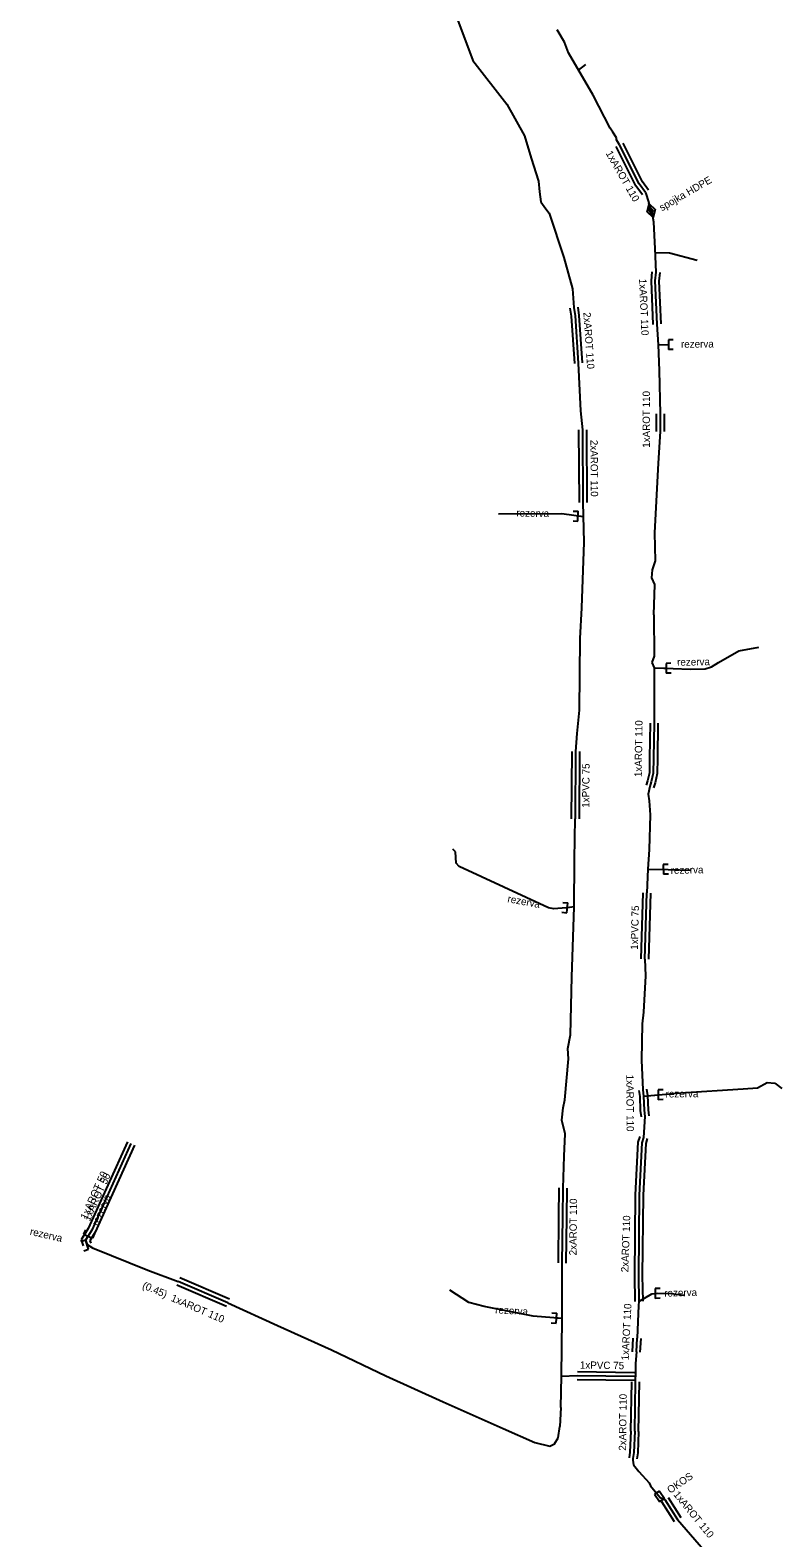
# Model space of a CAD drawing. Extents: x -651943 to -618711, y -1138561 to -1100552.
# Drawn here: x -648676.9 to -648600.3, y -1112337.8 to -1112184 of the extents above; entities that cross this region are included whole.
import ezdxf

# ---------------------------------------------------------------- set-up
doc = ezdxf.new("R2010")
doc.units = 0
doc.layers.add('KT trasa', color=7, linetype='Continuous')
doc.layers.add('KT zařízení', color=7, linetype='Continuous')

# ---------------------------------------------------------------- blocks, each defined once
blk = doc.blocks.new('TVSPO_1')
at = {"layer": 'KT zařízení'}
for p, q in [((-0.074, 0.002), (0, 0.044)), ((-0.001, -0.041), (-0.074, 0.002)), ((-0.035, 0), (0, 0.02)), ((0.073, 0.001), (-0.001, -0.041)), ((0, 0.044), (0.073, 0.001)), ((0, 0.02), (0.035, 0)), ((0.035, 0), (0, -0.02)), ((0, -0.02), (-0.035, 0))]:
    blk.add_line(p, q, dxfattribs=at)
blk = doc.blocks.new('TVREZ')
at = {"layer": 'KT zařízení'}
for p, q in [((-0.05, 0.05), (0, 0.05)), ((0, -0.05), (0, 0.05)), ((-0.05, -0.05), (0, -0.05))]:
    blk.add_line(p, q, dxfattribs=at)

msp = doc.modelspace()

# ---------------------------------------------------------------- linework, layer by layer
at = {"layer": 'KT trasa'}
for p, q in [((-648633.67, -1112182.11), (-648631.78, -1112187.08)), ((-648622.46, -1112185.22), (-648623.2, -1112183.96)), ((-648622.03, -1112186.32), (-648622.46, -1112185.22)), ((-648619.53, -1112190.62), (-648622.03, -1112186.32)), ((-648631.78, -1112187.08), (-648628.33, -1112191.55)), ((-648621.02, -1112188.06), (-648620.28, -1112187.49)), ((-648617.8, -1112194), (-648619.53, -1112190.62)), ((-648628.33, -1112191.55), (-648626.51, -1112194.76)), ((-648617.53, -1112194.4), (-648617.8, -1112194)), ((-648626.51, -1112194.76), (-648625.86, -1112197.05)), ((-648617.13, -1112194.99), (-648617.53, -1112194.4)), ((-648617.13, -1112195.17), (-648617.13, -1112194.99)), ((-648616.82, -1112195.69), (-648617.13, -1112195.17)), ((-648614.84, -1112199.67), (-648616.82, -1112195.69)), ((-648625.86, -1112197.05), (-648625.09, -1112199.39)), ((-648625.09, -1112199.39), (-648624.98, -1112200.47)), ((-648614.18, -1112200.55), (-648614.84, -1112199.67)), ((-648624.98, -1112200.47), (-648624.87, -1112201.5)), ((-648624.87, -1112201.5), (-648624.34, -1112202.22)), ((-648614.18, -1112200.55), (-648613.83, -1112201.61)), ((-648613.49, -1112202.59), (-648613.83, -1112201.61)), ((-648624.34, -1112202.22), (-648624, -1112202.65)), ((-648624, -1112202.65), (-648622.5, -1112207.17)), ((-648613.34, -1112203.59), (-648613.49, -1112202.59)), ((-648613.2, -1112206.26), (-648613.34, -1112203.59)), ((-648613.1, -1112208.67), (-648613.2, -1112206.26)), ((-648622.5, -1112207.17), (-648621.62, -1112210.37)), ((-648613.18, -1112206.67), (-648611.72, -1112206.69)), ((-648611.72, -1112206.69), (-648608.91, -1112207.46)), ((-648613.18, -1112209.57), (-648613.1, -1112208.67)), ((-648621.62, -1112210.37), (-648621.5, -1112212.29)), ((-648612.99, -1112213.98), (-648613.18, -1112209.57)), ((-648621.5, -1112212.29), (-648621.37, -1112213.13)), ((-648621.37, -1112213.13), (-648621.04, -1112217.95)), ((-648612.84, -1112216.08), (-648612.99, -1112213.98)), ((-648612.84, -1112216.08), (-648611.85, -1112216.07)), ((-648612.75, -1112218.69), (-648612.84, -1112216.08)), ((-648621.04, -1112217.95), (-648620.82, -1112222.81)), ((-648612.65, -1112223.11), (-648612.75, -1112218.69)), ((-648620.82, -1112222.81), (-648620.61, -1112224.77)), ((-648612.65, -1112224.93), (-648612.65, -1112223.11)), ((-648620.61, -1112224.77), (-648620.56, -1112232.17)), ((-648612.84, -1112228.15), (-648612.65, -1112224.93)), ((-648613.24, -1112235.26), (-648612.84, -1112228.15)), ((-648620.56, -1112232.17), (-648620.46, -1112236.2)), ((-648622.72, -1112233.32), (-648629.19, -1112233.37)), ((-648620.52, -1112233.63), (-648622.72, -1112233.32)), ((-648620.52, -1112233.63), (-648621.06, -1112233.56)), ((-648613.15, -1112238.12), (-648613.24, -1112235.26)), ((-648620.46, -1112236.2), (-648620.71, -1112242.92)), ((-648613.46, -1112239.03), (-648613.15, -1112238.12)), ((-648613.52, -1112239.86), (-648613.46, -1112239.03)), ((-648613.23, -1112240.52), (-648613.52, -1112239.86)), ((-648613.33, -1112243.63), (-648613.23, -1112240.52)), ((-648620.71, -1112242.92), (-648620.88, -1112246.04)), ((-648613.33, -1112243.63), (-648613.31, -1112247.84)), ((-648620.88, -1112246.04), (-648620.94, -1112253.35)), ((-648613.31, -1112247.84), (-648613.52, -1112248.49)), ((-648606.74, -1112248.49), (-648604.65, -1112247.3)), ((-648604.65, -1112247.3), (-648602.62, -1112246.93)), ((-648613.52, -1112248.49), (-648613.3, -1112249.02)), ((-648613.3, -1112249.02), (-648613.31, -1112254.67)), ((-648613.3, -1112249.02), (-648612.08, -1112249.07)), ((-648613.3, -1112249.02), (-648611.35, -1112249.1)), ((-648611.35, -1112249.1), (-648609.64, -1112249.15)), ((-648609.64, -1112249.15), (-648608.08, -1112249.14)), ((-648608.08, -1112249.14), (-648607.44, -1112248.93)), ((-648607.44, -1112248.93), (-648606.74, -1112248.49)), ((-648620.94, -1112253.35), (-648621.2, -1112255.73)), ((-648613.31, -1112254.67), (-648613.36, -1112258.23)), ((-648621.2, -1112255.73), (-648621.31, -1112257.57)), ((-648621.31, -1112257.57), (-648621.35, -1112264.42)), ((-648613.36, -1112258.23), (-648613.39, -1112259.77)), ((-648613.39, -1112259.77), (-648613.59, -1112260.65)), ((-648613.75, -1112261.12), (-648613.91, -1112261.9)), ((-648613.59, -1112260.65), (-648613.75, -1112261.12)), ((-648613.91, -1112261.9), (-648613.81, -1112262.6)), ((-648613.81, -1112262.6), (-648613.71, -1112264.03)), ((-648621.38, -1112266.41), (-648621.35, -1112264.42)), ((-648613.71, -1112264.03), (-648613.81, -1112267.56)), ((-648621.44, -1112268.66), (-648621.38, -1112266.41)), ((-648633.57, -1112267.8), (-648633.84, -1112267.53)), ((-648633.48, -1112268.95), (-648633.57, -1112267.8)), ((-648613.81, -1112267.56), (-648613.93, -1112269.55)), ((-648633.18, -1112269.28), (-648633.48, -1112268.95)), ((-648624.06, -1112273.49), (-648633.18, -1112269.28)), ((-648621.47, -1112273.45), (-648621.44, -1112268.66)), ((-648613.93, -1112269.55), (-648614.03, -1112271.99)), ((-648613.93, -1112269.55), (-648612.36, -1112269.58)), ((-648613.93, -1112269.55), (-648611.88, -1112269.59)), ((-648611.88, -1112269.59), (-648609.52, -1112269.67)), ((-648614.24, -1112278.73), (-648614.03, -1112271.99)), ((-648623.52, -1112273.62), (-648624.06, -1112273.49)), ((-648622.27, -1112273.51), (-648623.52, -1112273.62)), ((-648621.47, -1112273.39), (-648622.16, -1112273.5)), ((-648621.68, -1112280.55), (-648621.47, -1112273.45)), ((-648614.24, -1112278.73), (-648614.17, -1112280.43)), ((-648621.84, -1112286.44), (-648621.68, -1112280.55)), ((-648614.17, -1112280.43), (-648614.4, -1112284.13)), ((-648614.4, -1112284.13), (-648614.51, -1112285.32)), ((-648614.51, -1112285.32), (-648614.58, -1112289.04)), ((-648622.11, -1112287.84), (-648621.84, -1112286.44)), ((-648622.03, -1112288.89), (-648622.11, -1112287.84)), ((-648622.4, -1112293.09), (-648622.03, -1112288.89)), ((-648614.58, -1112289.04), (-648614.47, -1112292.06)), ((-648614.47, -1112292.06), (-648614.37, -1112292.7)), ((-648614.37, -1112292.7), (-648610.57, -1112292.36)), ((-648614.37, -1112292.7), (-648612.88, -1112292.57)), ((-648610.57, -1112292.36), (-648604.22, -1112291.96)), ((-648604.22, -1112291.96), (-648602.75, -1112291.85)), ((-648602.75, -1112291.85), (-648601.76, -1112291.31)), ((-648601.76, -1112291.31), (-648600.99, -1112291.39)), ((-648600.99, -1112291.39), (-648600.27, -1112291.94)), ((-648622.71, -1112295.15), (-648622.58, -1112293.9)), ((-648622.58, -1112293.9), (-648622.4, -1112293.09)), ((-648614.37, -1112292.7), (-648614.31, -1112294.13)), ((-648622.37, -1112296.54), (-648622.71, -1112295.15)), ((-648614.24, -1112294.77), (-648614.39, -1112296.93)), ((-648614.31, -1112294.13), (-648614.24, -1112294.77)), ((-648622.48, -1112298.84), (-648622.37, -1112296.54)), ((-648614.39, -1112296.93), (-648614.55, -1112297.47)), ((-648666.67, -1112297.55), (-648670.67, -1112306.39)), ((-648614.55, -1112297.47), (-648614.83, -1112302.8)), ((-648622.58, -1112302.08), (-648622.48, -1112298.84)), ((-648622.61, -1112305.03), (-648622.58, -1112302.08)), ((-648614.83, -1112302.8), (-648614.91, -1112311.02)), ((-648670.67, -1112306.39), (-648671.31, -1112307.4)), ((-648622.67, -1112309.73), (-648622.61, -1112305.03)), ((-648671.05, -1112306.99), (-648671.31, -1112307.4)), ((-648671.31, -1112307.4), (-648671.15, -1112307.85)), ((-648671.15, -1112307.85), (-648670.59, -1112308.19)), ((-648670.59, -1112308.19), (-648664.94, -1112310.47)), ((-648664.94, -1112310.47), (-648661.84, -1112311.6)), ((-648622.69, -1112315.4), (-648622.67, -1112309.73)), ((-648614.91, -1112311.02), (-648614.87, -1112313.64)), ((-648656.77, -1112313.78), (-648661.84, -1112311.6)), ((-648632.21, -1112313.76), (-648634.15, -1112312.48)), ((-648656.77, -1112313.78), (-648651.73, -1112316.09)), ((-648630.65, -1112314.15), (-648632.21, -1112313.76)), ((-648614.9, -1112314.07), (-648615.04, -1112317.4)), ((-648614.87, -1112313.64), (-648614.9, -1112314.07)), ((-648614.87, -1112313.64), (-648613.55, -1112312.87)), ((-648613.55, -1112312.87), (-648612.92, -1112312.8)), ((-648613.55, -1112312.87), (-648613.19, -1112312.83)), ((-648612.92, -1112312.8), (-648611.58, -1112312.84)), ((-648611.58, -1112312.84), (-648610.26, -1112313.01)), ((-648625.63, -1112315.14), (-648630.65, -1112314.15)), ((-648622.69, -1112315.4), (-648625.63, -1112315.14)), ((-648622.69, -1112315.4), (-648623.27, -1112315.35)), ((-648622.75, -1112321.27), (-648622.69, -1112315.4)), ((-648651.73, -1112316.09), (-648646.2, -1112318.58)), ((-648646.2, -1112318.58), (-648640.68, -1112321.23)), ((-648615.11, -1112318.79), (-648615.04, -1112317.4)), ((-648615.19, -1112319.98), (-648615.2, -1112321.35)), ((-648615.11, -1112318.79), (-648615.19, -1112319.98)), ((-648640.68, -1112321.23), (-648634.83, -1112323.88)), ((-648622.81, -1112324.46), (-648622.75, -1112321.27)), ((-648622.75, -1112321.27), (-648621.14, -1112321.2)), ((-648621.14, -1112321.2), (-648615.3, -1112321.28)), ((-648615.3, -1112321.28), (-648615.2, -1112321.35)), ((-648615.19, -1112321.84), (-648615.2, -1112321.35)), ((-648615.28, -1112326.88), (-648615.19, -1112321.84)), ((-648634.83, -1112323.88), (-648628.69, -1112326.62)), ((-648622.81, -1112324.46), (-648622.91, -1112326.4)), ((-648623.09, -1112327.55), (-648622.91, -1112326.4)), ((-648628.69, -1112326.62), (-648625.47, -1112328.04)), ((-648623.47, -1112328.18), (-648623.09, -1112327.55)), ((-648615.28, -1112326.88), (-648615.37, -1112329.05)), ((-648625.47, -1112328.04), (-648623.93, -1112328.41)), ((-648623.93, -1112328.41), (-648623.47, -1112328.18)), ((-648615.37, -1112329.05), (-648615.46, -1112329.65)), ((-648615.46, -1112329.65), (-648615.49, -1112329.85)), ((-648615.49, -1112329.85), (-648615.39, -1112330.3)), ((-648615.39, -1112330.3), (-648614.85, -1112331)), ((-648614.85, -1112331), (-648613.8, -1112332.14)), ((-648613.55, -1112332.6), (-648613.5, -1112332.56)), ((-648612.7, -1112333.63), (-648612.21, -1112333.84)), ((-648612.21, -1112333.84), (-648610.92, -1112335.88)), ((-648610.92, -1112335.88), (-648605.87, -1112341.7))]:
    msp.add_line(p, q, dxfattribs=at)
msp.add_lwpolyline([(-648613.8, -1112332.14), (-648613.67, -1112332.45), (-648612.7, -1112333.63)], dxfattribs=at)
at = {"layer": 'KT zařízení'}
for p, q in [((-648614.49, -1112199.46), (-648616.46, -1112195.51)), ((-648615.18, -1112199.88), (-648617.18, -1112195.87)), ((-648614.5, -1112200.79), (-648615.18, -1112199.88)), ((-648613.86, -1112200.31), (-648614.49, -1112199.46)), ((-648613.58, -1112209.56), (-648613.5, -1112208.63)), ((-648613.39, -1112214), (-648613.58, -1112209.56)), ((-648612.78, -1112209.58), (-648612.7, -1112208.71)), ((-648612.59, -1112213.96), (-648612.78, -1112209.58)), ((-648621.9, -1112212.35), (-648621.77, -1112213.17)), ((-648621.1, -1112212.23), (-648620.97, -1112213.09)), ((-648621.77, -1112213.17), (-648621.44, -1112217.98)), ((-648620.97, -1112213.09), (-648620.64, -1112217.92)), ((-648613.05, -1112224.93), (-648613.05, -1112223.11)), ((-648612.25, -1112224.93), (-648612.25, -1112223.11)), ((-648621.01, -1112224.77), (-648620.96, -1112232.17)), ((-648620.21, -1112224.77), (-648620.16, -1112232.17)), ((-648613.71, -1112254.66), (-648613.76, -1112258.22)), ((-648612.91, -1112254.68), (-648612.96, -1112258.24)), ((-648621.71, -1112257.57), (-648621.75, -1112264.42)), ((-648620.91, -1112257.57), (-648620.95, -1112264.42)), ((-648613.76, -1112258.22), (-648613.79, -1112259.72)), ((-648612.96, -1112258.24), (-648612.99, -1112259.82)), ((-648613.79, -1112259.72), (-648613.98, -1112260.55)), ((-648612.99, -1112259.82), (-648613.2, -1112260.75)), ((-648613.98, -1112260.55), (-648614.13, -1112260.99)), ((-648613.2, -1112260.75), (-648613.37, -1112261.25)), ((-648614.64, -1112278.72), (-648614.43, -1112271.98)), ((-648613.84, -1112278.74), (-648613.63, -1112272)), ((-648614.86, -1112292.12), (-648614.77, -1112292.74)), ((-648614.07, -1112292), (-648613.97, -1112292.66)), ((-648614.77, -1112292.74), (-648614.71, -1112294.16)), ((-648613.97, -1112292.66), (-648613.91, -1112294.1)), ((-648613.91, -1112294.1), (-648613.84, -1112294.73)), ((-648614.71, -1112294.16), (-648614.64, -1112294.81)), ((-648614.77, -1112296.82), (-648614.95, -1112297.4)), ((-648614.01, -1112297.04), (-648614.15, -1112297.54)), ((-648667.03, -1112297.38), (-648671.02, -1112306.2)), ((-648666.31, -1112297.72), (-648670.32, -1112306.58)), ((-648614.95, -1112297.4), (-648615.23, -1112302.78)), ((-648614.15, -1112297.54), (-648614.43, -1112302.82)), ((-648623.01, -1112305.02), (-648622.98, -1112302.07)), ((-648622.21, -1112305.04), (-648622.18, -1112302.08)), ((-648615.23, -1112302.78), (-648615.31, -1112311.02)), ((-648614.43, -1112302.82), (-648614.51, -1112311.02)), ((-648671.02, -1112306.2), (-648671.75, -1112307.35)), ((-648623.07, -1112309.72), (-648623.01, -1112305.02)), ((-648622.27, -1112309.74), (-648622.21, -1112305.04)), ((-648671.43, -1112306.84), (-648671.75, -1112307.35)), ((-648671.75, -1112307.35), (-648671.53, -1112307.98)), ((-648670.32, -1112306.58), (-648670.87, -1112307.45)), ((-648670.68, -1112307.15), (-648670.87, -1112307.45)), ((-648670.87, -1112307.45), (-648670.77, -1112307.72)), ((-648615.31, -1112311.02), (-648615.27, -1112313.65)), ((-648614.51, -1112311.02), (-648614.47, -1112313.63)), ((-648656.93, -1112314.15), (-648662, -1112311.97)), ((-648656.61, -1112313.41), (-648661.68, -1112311.23)), ((-648615.51, -1112318.77), (-648615.44, -1112317.38)), ((-648614.71, -1112318.81), (-648614.64, -1112317.42)), ((-648621.15, -1112321.6), (-648615.31, -1112321.68)), ((-648621.13, -1112320.8), (-648615.29, -1112320.88)), ((-648615.68, -1112326.86), (-648615.59, -1112321.83)), ((-648614.88, -1112326.9), (-648614.79, -1112321.85)), ((-648615.68, -1112326.86), (-648615.77, -1112329.01)), ((-648614.88, -1112326.9), (-648614.97, -1112329.09)), ((-648615.77, -1112329.01), (-648615.85, -1112329.59)), ((-648614.97, -1112329.09), (-648615.06, -1112329.71)), ((-648612.76, -1112332.98), (-648613.25, -1112333.31)), ((-648613.25, -1112333.31), (-648612.74, -1112334.06)), ((-648612.76, -1112332.98), (-648612.25, -1112333.73)), ((-648612.74, -1112334.06), (-648612.25, -1112333.73)), ((-648612.55, -1112334.05), (-648611.26, -1112336.09)), ((-648611.87, -1112333.63), (-648610.58, -1112335.67))]:
    msp.add_line(p, q, dxfattribs=at)

# ---------------------------------------------------------------- block references
for name, p, xscale, yscale, rotation in [('TVSPO_1', (-648613.62, -1112202.41), 10.000019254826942, 10.000019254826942, -74.44905368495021), ('TVREZ', (-648611.85, -1112216.07), 9.999982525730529, 9.999982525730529, -179.86179478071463), ('TVREZ', (-648621.06, -1112233.56), 10.000002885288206, 10.000002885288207, -1.1606795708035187), ('TVREZ', (-648612.08, -1112249.07), 9.999999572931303, 9.999999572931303, -179.10856943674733), ('TVREZ', (-648612.36, -1112269.58), 10.000007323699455, 10.000007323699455, -179.0239818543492), ('TVREZ', (-648622.16, -1112273.5), 9.99999218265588, 9.999992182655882, -5.713486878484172), ('TVREZ', (-648612.88, -1112292.57), 9.999985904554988, 9.999985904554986, -179.5474938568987), ('TVREZ', (-648671.05, -1112306.99), 10.000009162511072, 10.000009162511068, -113.72314910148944), ('TVREZ', (-648671.15, -1112307.85), 10.000023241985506, 10.000023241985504, 18.615755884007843), ('TVREZ', (-648613.19, -1112312.83), 10.000001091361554, 10.000001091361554, -178.75098833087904), ('TVREZ', (-648623.27, -1112315.35), 9.999991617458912, 9.999991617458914, -3.3992210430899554)]:
    msp.add_blockref(name, p, dxfattribs=dict(at, xscale=xscale, yscale=yscale, rotation=rotation))

# ---------------------------------------------------------------- texts
for s, rotation, p in [('1xAROT 110', 299.7277, (-648618.27, -1112196.55)), ('spojka HDPE', 30.0007, (-648612.51, -1112202.48)), ('1xAROT 110', 272.4697, (-648614.84, -1112209.36)), ('2xAROT 110', 273.9163, (-648620.52, -1112212.79)), ('rezerva', 0.5787, (-648610.56, -1112216.39)), ('1xAROT 110', 90, (-648613.73, -1112226.59)), ('2xAROT 110', 270.3871, (-648619.8, -1112225.78)), ('rezerva', 358.8542, (-648627.36, -1112233.59)), ('rezerva', 0.9167, (-648610.95, -1112248.82)), ('1xAROT 110', 89.1969, (-648614.56, -1112260.18)), ('1xPVC 75', 89.6654, (-648619.91, -1112263.3)), ('rezerva', 0.9167, (-648611.61, -1112270.04)), ('rezerva', 349.5301, (-648628.3, -1112272.92)), ('1xPVC 75', 88.495, (-648614.96, -1112277.79)), ('1xAROT 110', 270.3255, (-648616.14, -1112290.52)), ('rezerva', 0.4584, (-648612.13, -1112292.85)), ('1xAROT 50', 65.6624, (-648671.19, -1112305.36)), ('1xAROT 50', 65.6624, (-648670.87, -1112305.53)), ('rezerva', 66.8749, (-648670.01, -1112306.01)), ('2xAROT 110', 89.4183, (-648621.22, -1112308.95)), ('rezerva', 347.1639, (-648677.02, -1112306.84)), ('2xAROT 110', 88.0089, (-648615.93, -1112310.68)), ('(0.45)', 336.7332, (-648665.57, -1112312.28)), ('rezerva', 1.2603, (-648612.26, -1112313.16)), ('1xAROT 110', 336.7332, (-648662.66, -1112313.57)), ('1xAROT 110', 87.117, (-648615.9, -1112319.67)), ('rezerva', 356.5664, (-648629.53, -1112314.85)), ('1xPVC 75', 359.2152, (-648620.88, -1112320.5)), ('2xAROT 110', 89.3489, (-648616.16, -1112328.87)), ('OKOS', 34.174, (-648611.66, -1112333.27)), ('1xAROT 110', 309.2039, (-648611.38, -1112333.36))]:
    msp.add_text(s, height=0.75, rotation=rotation, dxfattribs=at).set_placement(p)

doc.saveas('drawing.dxf')
